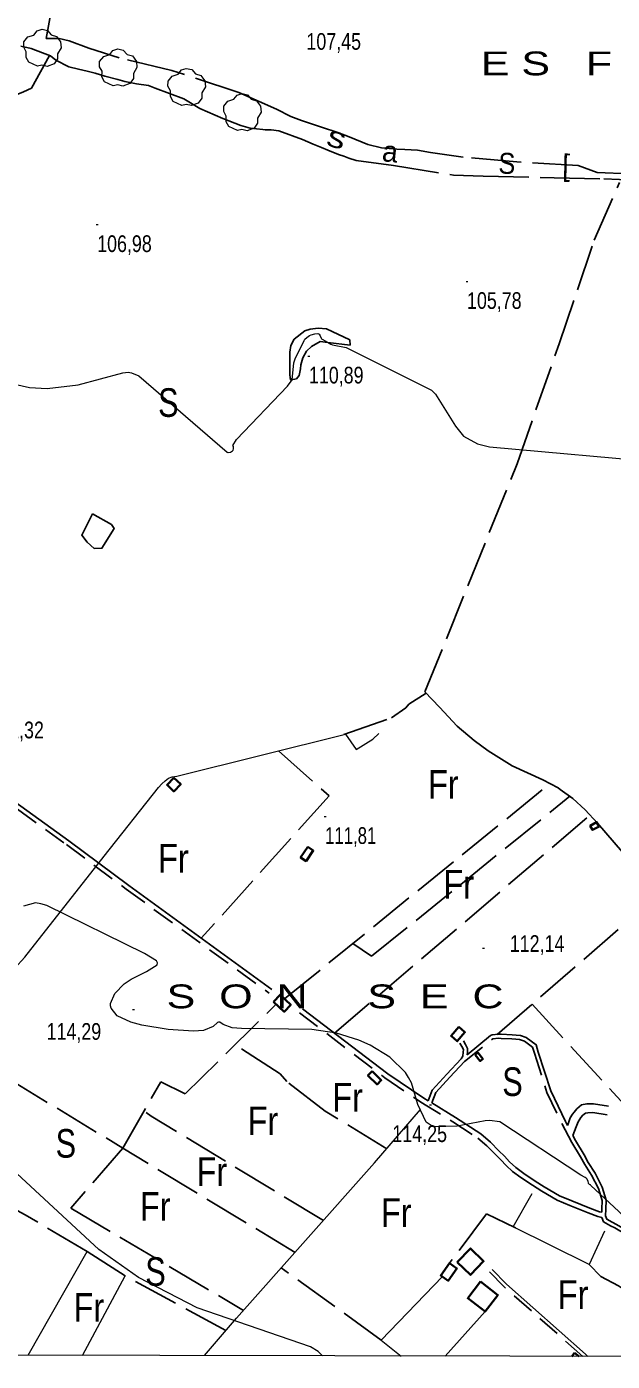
# Model space of a CAD drawing. Extents: x 483840 to 488445, y 4386047 to 4389027.
# Drawn here: x 486053 to 486360, y 4386441 to 4387141 of the extents above; entities that cross this region are included whole.
import ezdxf
from ezdxf.enums import TextEntityAlignment as Align

# ---------------------------------------------------------------- set-up
doc = ezdxf.new("R2010")
doc.units = 0
doc.header["$LTSCALE"] = 4
doc.linetypes.add('LONG_DASHED', pattern=[7.5, 6, -1.5])
doc.linetypes.add('MEDIUM_DASHED', pattern=[4.5, 3, -1.5])
for name, color, linetype, lineweight in [('1', 7, 'Continuous', 13), ('21', 7, 'Continuous', 25), ('25', 7, 'LONG_DASHED', 25), ('29', 7, 'Continuous', 13), ('38', 7, 'Continuous', 25), ('47', 7, 'Continuous', 35), ('51', 7, 'Continuous', 13), ('7', 7, 'Continuous', 13), ('9', 7, 'Continuous', 13)]:
    doc.layers.add(name, color=color, linetype=linetype, lineweight=lineweight)
doc.layers.add('31', color=7, linetype='Continuous')
doc.layers.add('5', color=7, linetype='Continuous')

msp = doc.modelspace()

# ---------------------------------------------------------------- linework, layer by layer
at = {"layer": '1'}
msp.add_lwpolyline([(484110.5, 4388760.3), (487685.8, 4388753.5), (487681.9, 4386441.2), (484105.5, 4386448.1)], close=True, dxfattribs=at)
at = {"layer": '21'}
msp.add_lwpolyline([(486087.72, 4386885.38), (486097.7, 4386879.83), (486099.1, 4386877.79), (486092.72, 4386867.45), (486088.67, 4386867.36), (486084.96, 4386870.56), (486082.16, 4386874.28)], close=True, dxfattribs=at)
at = {"layer": '25'}
for p, q in [((486188.41, 4386631.19), (486327.65, 4386744.05)), ((486214.62, 4386613.22), (486348.6, 4386727.54)), ((486299.96, 4386612.57), (486377.04, 4386679.39)), ((486318.2, 4386628.39), (486396.7, 4386542.91)), ((486017.91, 4386604.96), (486103.6, 4386552.96)), ((486239.18, 4386452.36), (486186.69, 4386490.16))]:
    msp.add_line(p, q, dxfattribs=at)
for points in [[(486369.34, 4387063.76), (486352.31, 4387064.3), (486342.46, 4387068.04), (486310.3, 4387069.93), (486282.12, 4387072.36), (486265.05, 4387074.86), (486258.09, 4387076.16), (486251.57, 4387076.47), (486247.36, 4387076.61), (486239.27, 4387077.4), (486232.09, 4387079), (486222.25, 4387083.12), (486216.43, 4387085.38), (486207.84, 4387088.21), (486197.31, 4387091.66), (486191.71, 4387093.69), (486184.18, 4387097.55), (486164.5, 4387106.39), (486129.4, 4387117.84), (486101.8, 4387124.47), (486085.82, 4387129.57), (486075.52, 4387133.32), (486070.28, 4387134.6), (486063.46, 4387134.7), (486071.26, 4387176.75)], [(486050.27, 4387130.61), (486055.65, 4387129.33), (486061.62, 4387127.07), (486065.73, 4387125.51), (486068.62, 4387123.29), (486075.32, 4387119.74), (486080.41, 4387118.54), (486084.9, 4387117.58), (486089.08, 4387116.54), (486094.24, 4387114.97), (486100.97, 4387113.07), (486104.63, 4387112.12), (486110.84, 4387110.83), (486117.13, 4387109.91), (486120.56, 4387108.59), (486135.56, 4387102.97), (486144.04, 4387097.9), (486156.05, 4387092.77), (486165.53, 4387089.04), (486170.46, 4387087.62), (486176.98, 4387086.85), (486178.33, 4387086.83), (486178.85, 4387086.82), (486181.4, 4387086.78), (486185.45, 4387086.28), (486197.84, 4387081.67), (486203.43, 4387079.19), (486207.76, 4387077.55), (486211.19, 4387076.08), (486216.78, 4387073.75), (486219.47, 4387072.88), (486222.24, 4387071.94), (486226.05, 4387070.76), (486245.52, 4387068.01), (486276.96, 4387062.98), (486292.56, 4387062.46), (486329.84, 4387061.62), (486355.8, 4387061.1), (486372.22, 4387060.34)], [(486065.23, 4387125.71), (486055.73, 4387108.54), (486051.65, 4387106.65), (486044.18, 4387103.68), (486036.9, 4387103.49), (486029.19, 4387104.8), (486021.89, 4387110.94)], [(486385.23, 4386685.5), (486352.46, 4386723.33), (486346.1, 4386730.25), (486339.66, 4386736.2), (486332.98, 4386740.95), (486331.86, 4386741.79), (486323.82, 4386746.1), (486307.79, 4386753.39), (486295.22, 4386761.3), (486287.8, 4386766.66), (486278.97, 4386774.14), (486269.66, 4386784.17), (486262.05, 4386792.16), (486310.36, 4386911.6), (486332.42, 4386974.54), (486350.76, 4387028.83), (486364.02, 4387059.11)], [(486192.06, 4386955.62), (486191.83, 4386955.47), (486191.68, 4386955.47), (486191.32, 4386956.83), (486191.27, 4386958.56), (486191.3, 4386965.46), (486191.22, 4386970.26), (486191.79, 4386973.78), (486193.49, 4386976.98), (486199.1, 4386981.33), (486201.82, 4386982.34), (486206.1, 4386982.73), (486210.45, 4386982.52), (486213.5, 4386980.97), (486222.6, 4386976.72), (486222.93, 4386973.86)], [(486222.93, 4386973.86), (486211.17, 4386975.23), (486207.05, 4386975.81), (486202.66, 4386973.17), (486199.93, 4386970.66), (486198, 4386967.31), (486197.05, 4386963.65), (486196.87, 4386961.55), (486196.14, 4386958.04), (486194.69, 4386956.26), (486191.98, 4386955.62)], [(486219.46, 4386769.72), (486244.6, 4386778.6), (486252.02, 4386783.75), (486253.55, 4386785.6), (486262.76, 4386791.42)], [(486185.2, 4386761.16), (486211.82, 4386737.65), (486144.82, 4386663)], [(486224.24, 4386660.23), (486234.1, 4386653.52), (486338.01, 4386737.38)], [(486103.6, 4386552.96), (486123.53, 4386587.65), (486136.35, 4386581.38), (486184.04, 4386628.36)], [(486242.03, 4386552.66), (486209.83, 4386572.38), (486189.57, 4386587.9), (486186.1, 4386591.93), (486162.52, 4386607.16)], [(486208.81, 4386515.05), (486118.55, 4386569.71), (486115.95, 4386571.56)], [(486157.72, 4386457.32), (486104.96, 4386485.94), (486084.89, 4386498.83), (486052.45, 4386518.06), (486036.66, 4386526.46), (486037.1, 4386541.24), (485985.24, 4386567.11)], [(486193.95, 4386498.32), (486103.6, 4386552.96), (486076.36, 4386521.54), (486166.86, 4386467.85)], [(486309.46, 4386511.13), (486294.37, 4386518.49), (486274.27, 4386491.71)], [(486385.85, 4386461.71), (486368.82, 4386477.21), (486363.54, 4386480.73), (486354.31, 4386485.67), (486348.24, 4386491.98)]]:
    msp.add_lwpolyline(points, dxfattribs=at)
at = {"layer": '29'}
for points in [[(486058.9, 4387120.06), (486054.36, 4387122.18), (486052.95, 4387124.72), (486053.05, 4387127.7), (486051.68, 4387130.11), (486051.72, 4387132.86), (486053.88, 4387135.46), (486057.07, 4387136.46), (486058.72, 4387138.65), (486061.29, 4387139.48), (486064.15, 4387138.83), (486066.1, 4387136.56), (486068.91, 4387135.74), (486071.04, 4387132.89), (486071.28, 4387129.76), (486069.4, 4387126.61), (486069.4, 4387123.93), (486067.58, 4387121.32), (486063.96, 4387119.98), (486061.19, 4387120.61)], [(486098.67, 4387109.81), (486094.13, 4387111.93), (486092.72, 4387114.47), (486092.82, 4387117.45), (486091.45, 4387119.86), (486091.49, 4387122.61), (486093.65, 4387125.21), (486096.84, 4387126.21), (486098.49, 4387128.4), (486101.06, 4387129.23), (486103.92, 4387128.58), (486105.87, 4387126.31), (486108.68, 4387125.49), (486110.81, 4387122.64), (486111.05, 4387119.51), (486109.17, 4387116.36), (486109.17, 4387113.68), (486107.35, 4387111.07), (486103.73, 4387109.73), (486100.96, 4387110.36)], [(486134.54, 4387099.54), (486130, 4387101.66), (486128.59, 4387104.2), (486128.69, 4387107.18), (486127.32, 4387109.59), (486127.36, 4387112.34), (486129.52, 4387114.94), (486132.71, 4387115.94), (486134.36, 4387118.13), (486136.93, 4387118.96), (486139.79, 4387118.31), (486141.74, 4387116.04), (486144.55, 4387115.22), (486146.68, 4387112.37), (486146.92, 4387109.24), (486145.04, 4387106.09), (486145.04, 4387103.41), (486143.22, 4387100.8), (486139.6, 4387099.46), (486136.83, 4387100.09)], [(486163.77, 4387086.36), (486159.23, 4387088.48), (486157.82, 4387091.02), (486157.92, 4387094), (486156.55, 4387096.41), (486156.59, 4387099.16), (486158.75, 4387101.76), (486161.94, 4387102.76), (486163.59, 4387104.95), (486166.16, 4387105.78), (486169.02, 4387105.13), (486170.97, 4387102.86), (486173.78, 4387102.04), (486175.91, 4387099.19), (486176.15, 4387096.06), (486174.27, 4387092.91), (486174.27, 4387090.23), (486172.45, 4387087.62), (486168.83, 4387086.28), (486166.06, 4387086.91)]]:
    msp.add_lwpolyline(points, close=True, dxfattribs=at)
at = {"layer": '38', "linetype": 'MEDIUM_DASHED'}
for points in [[(485889.18, 4386844.24), (485891.73, 4386843.59), (485903.27, 4386836.02), (485990.05, 4386772.67), (486074.05, 4386712.12), (486105.44, 4386688.71), (486180.46, 4386634.2)], [(486196.26, 4386623.91), (486241.05, 4386589.78), (486259.99, 4386577.01), (486276.73, 4386566.71), (486289.73, 4386558.25), (486294.57, 4386554.23), (486298.96, 4386549.71), (486301.83, 4386546.84), (486304.59, 4386543.84), (486308.03, 4386540.77), (486312.42, 4386537.5), (486318.49, 4386533.48), (486323.28, 4386530.46), (486331.43, 4386525.64), (486338.02, 4386522.88), (486347.58, 4386518.97), (486352.78, 4386517.05), (486354.86, 4386516.6)], [(486282.84, 4386598.38), (486297.61, 4386610.23), (486297.66, 4386610.24), (486300.66, 4386610.52), (486302.03, 4386610.5), (486307.62, 4386610.27), (486309.69, 4386610.1), (486311.68, 4386609.88), (486314.24, 4386609.1), (486318.49, 4386605.9), (486319.49, 4386602.7), (486326.03, 4386582.13), (486333.8, 4386565.94), (486339.13, 4386555.9), (486343.69, 4386548.38), (486345.9, 4386544.42), (486349.39, 4386538.86), (486353.07, 4386531.76), (486354.92, 4386525.41), (486354.86, 4386520.99), (486354.76, 4386519.3)], [(486284.2, 4386601.84), (486284.38, 4386603.05), (486284.41, 4386605.19), (486283.33, 4386607.36), (486282.28, 4386609.13)], [(486265.62, 4386576.62), (486267.73, 4386582.15), (486275.13, 4386590.14), (486282.84, 4386598.38)], [(486339.58, 4386559.55), (486341.38, 4386564.05), (486342.39, 4386566.75), (486343.27, 4386568.22), (486343.82, 4386568.98), (486344.88, 4386570.2), (486346.22, 4386571.3), (486347.39, 4386571.54), (486350.11, 4386571.56), (486357.52, 4386570.37)], [(486354.86, 4386516.6), (486355.64, 4386514.24), (486359.29, 4386512.24), (486361.55, 4386511.1), (486374.12, 4386503.7), (486377.37, 4386501.79), (486380.77, 4386499.72)], [(486344.83, 4386443.78), (486303.54, 4386480.26), (486295.99, 4386488.11)]]:
    msp.add_lwpolyline(points, dxfattribs=at)
at = {"layer": '38'}
for points in [[(485890.29, 4386846.37), (485892.68, 4386845.76), (485904.61, 4386837.94), (485991.43, 4386774.57), (486075.43, 4386714), (486106.83, 4386690.59), (486181.84, 4386636.1)], [(486197.84, 4386625.99), (486242.57, 4386591.91), (486261.41, 4386579.21), (486263.71, 4386577.79)], [(486284.2, 4386601.84), (486296.48, 4386612.07), (486297.22, 4386612.32), (486300.58, 4386612.63), (486302.08, 4386612.61), (486307.75, 4386612.38), (486309.89, 4386612.2), (486312.11, 4386611.95), (486315.21, 4386611.01), (486320.31, 4386607.18), (486321.5, 4386603.33), (486327.99, 4386582.91), (486335.68, 4386566.89), (486336.76, 4386564.87)], [(486263.71, 4386577.79), (486265.83, 4386583.33), (486273.51, 4386591.64), (486281.11, 4386599.75), (486281.89, 4386601.23), (486282.18, 4386603.23), (486282.2, 4386604.69), (486281.39, 4386606.3), (486280.38, 4386608.01)], [(486265.62, 4386576.62), (486278.13, 4386568.92), (486291.29, 4386560.36), (486296.35, 4386556.16), (486300.82, 4386551.55), (486303.72, 4386548.65), (486306.43, 4386545.7), (486309.68, 4386542.8), (486313.93, 4386539.64), (486319.91, 4386535.68), (486324.64, 4386532.69), (486332.6, 4386527.98), (486339.02, 4386525.29), (486348.53, 4386521.41), (486353.52, 4386519.57), (486354.76, 4386519.3)], [(486336.76, 4386564.87), (486337.09, 4386565.71), (486338.23, 4386568.75), (486339.43, 4386570.75), (486340.21, 4386571.84), (486341.67, 4386573.51), (486344.19, 4386575.59), (486346.91, 4386576.13), (486350.46, 4386576.16), (486358.25, 4386574.91)], [(486339.58, 4386559.55), (486340.97, 4386556.94), (486345.51, 4386549.44), (486347.72, 4386545.49), (486351.23, 4386539.91), (486355.03, 4386532.55), (486357.04, 4386525.69), (486356.97, 4386520.92), (486356.77, 4386517.53), (486357.38, 4386515.7), (486360.27, 4386514.11), (486362.56, 4386512.96), (486375.19, 4386505.51), (486378.45, 4386503.6), (486381.86, 4386501.52)], [(486347.53, 4386443.77), (486346.2, 4386444.99), (486304.8, 4386481.57), (486297.3, 4386489.37)]]:
    msp.add_lwpolyline(points, dxfattribs=at)
at = {"layer": '47'}
for p, q in [((486340.53, 4386445.65), (486339.06, 4386443.79)), ((486342.88, 4386443.78), (486340.53, 4386445.65))]:
    msp.add_line(p, q, dxfattribs=at)
for points in [[(486130.47, 4386747.15), (486126.82, 4386743.39), (486130.36, 4386739.95), (486134.01, 4386743.71)], [(486353.33, 4386721.6), (486349.94, 4386719.72), (486348.69, 4386721.96), (486352.08, 4386723.84)], [(486200.63, 4386710.95), (486196.87, 4386705.36), (486199.7, 4386703.46), (486203.46, 4386709.05)], [(486182.66, 4386629.64), (486188.28, 4386624.4), (486191.72, 4386628.09), (486186.1, 4386633.33)], [(486279.79, 4386616.47), (486275.75, 4386611.79), (486279.01, 4386608.98), (486283.05, 4386613.66)], [(486288.36, 4386601.87), (486291.08, 4386598.57), (486292.46, 4386599.71), (486289.74, 4386603.01)], [(486234.36, 4386593.26), (486239.14, 4386588.5), (486236.97, 4386586.32), (486232.19, 4386591.08)], [(486279, 4386493.2), (486285.91, 4386486.53), (486292.82, 4386493.68), (486285.91, 4386500.35)], [(486274.94, 4386492.66), (486270.38, 4386486.19), (486274.29, 4386483.44), (486278.85, 4386489.91)], [(486291.24, 4386482.97), (486300.3, 4386475.94), (486293.56, 4386467.25), (486284.5, 4386474.28)]]:
    msp.add_lwpolyline(points, close=True, dxfattribs=at)
at = {"layer": '51'}
for p, q in [((486054.06, 4386444.34), (486084.89, 4386498.83)), ((486082.46, 4386444.29), (486104.96, 4386485.94)), ((486272.65, 4386443.92), (486293.67, 4386467.38))]:
    msp.add_line(p, q, dxfattribs=at)
for points in [[(485993.34, 4386582.53), (486018.1, 4386613.39), (486034.89, 4386633.56), (486041.46, 4386641.2), (486052.28, 4386653.12), (486093.94, 4386706.03), (486122.29, 4386742.01), (486124.12, 4386743.94), (486125.94, 4386745.56), (486127.69, 4386746.96), (486129.5, 4386747.61), (486132.05, 4386747.88), (486220.39, 4386769.95), (486225.97, 4386761.84), (486234.76, 4386767.42), (486237.8, 4386770.37)], [(486146.44, 4386444.16), (486163.33, 4386463.87), (486235.63, 4386545.22), (486259.66, 4386573.16)], [(486356.22, 4386509.5), (486348.24, 4386491.98), (486308.31, 4386511.69), (486318.31, 4386529.18)], [(486271.18, 4386485.64), (486239.17, 4386452.35), (486249.54, 4386443.96)]]:
    msp.add_lwpolyline(points, dxfattribs=at)
at = {"layer": '7'}
for p, q in [((486089.7, 4387037.07), (486090.7, 4387037.07)), ((486283.61, 4387007.27), (486284.61, 4387007.27)), ((486200.74, 4386968.17), (486201.74, 4386968.17)), ((486209.21, 4386726.8), (486210.21, 4386726.8)), ((486292.27, 4386657.86), (486293.27, 4386657.86)), ((486108.72, 4386625.59), (486109.72, 4386625.59)), ((486264.53, 4386575.64), (486265.53, 4386575.64))]:
    msp.add_line(p, q, dxfattribs=at)
at = {"layer": '9'}
for points in [[(486037.6, 4386955.56), (486054.78, 4386951.66), (486064.03, 4386951.13), (486080.24, 4386953.13), (486103.64, 4386959.3), (486106.41, 4386959.65), (486108.24, 4386959.33), (486112.09, 4386957.82), (486158.36, 4386917.71), (486158.64, 4386917.61), (486158.94, 4386917.56), (486160.09, 4386917.84), (486161.08, 4386918.48), (486161.28, 4386918.67), (486161.44, 4386918.86), (486161.76, 4386919.57), (486161.74, 4386920.29), (486161.64, 4386920.68), (486161.28, 4386921.36), (486163.33, 4386924.36), (486189.92, 4386952.31), (486192.37, 4386955.68), (486193.4, 4386964.55), (486194.08, 4386966.77), (486198.67, 4386976.38), (486199.11, 4386976.94), (486200.17, 4386977.96), (486201.56, 4386978.87), (486202.46, 4386979.28), (486204.3, 4386979.82), (486205.94, 4386979.92), (486206.27, 4386979.82), (486206.55, 4386979.68), (486207.12, 4386978.74), (486207.66, 4386977.56), (486207.91, 4386977.27), (486208.22, 4386976.98), (486209.72, 4386976.08), (486211.9, 4386974.97), (486212.64, 4386974.44), (486213.64, 4386973.99), (486220.67, 4386972.67), (486265.5, 4386950.34), (486267.64, 4386948.15), (486278.01, 4386931.47), (486282.36, 4386926.21), (486289.6, 4386922.09), (486295.88, 4386920.56), (486389.48, 4386912.15)], [(486378.51, 4386505.96), (486349.03, 4386533.31), (486348.83, 4386533.64), (486348.76, 4386533.71), (486348.67, 4386533.77), (486348.3, 4386533.88), (486347.94, 4386534.17), (486347.86, 4386534.34), (486347.79, 4386534.55), (486347.61, 4386535.6), (486346.95, 4386536.88), (486346.58, 4386537.22), (486346.12, 4386537.56), (486343.79, 4386538.76), (486301.3, 4386566.67), (486295.94, 4386567.39), (486293.69, 4386567.23), (486279, 4386564.46), (486267.15, 4386564.1), (486264.73, 4386565.1), (486262.69, 4386566.57), (486258.4, 4386575.86), (486255, 4386587.21), (486253.52, 4386589.99), (486251.8, 4386592.6), (486243.61, 4386600.72), (486233.41, 4386606.93), (486227.34, 4386609.62), (486215.65, 4386613.13), (486202.68, 4386615.12), (486165.89, 4386615.6), (486160.9, 4386616.06), (486156.32, 4386617.79), (486154.44, 4386619.03), (486153.87, 4386619), (486153.28, 4386618.8), (486150.98, 4386616.73), (486145.89, 4386614.6), (486140.79, 4386614.27), (486127.46, 4386615.22), (486113.63, 4386617.48), (486107.84, 4386619.02), (486100.74, 4386622.29), (486097.53, 4386626.27), (486097.25, 4386627.5), (486097.24, 4386628.79), (486099.39, 4386633.95), (486104.32, 4386639.08), (486107.95, 4386641.59), (486116.13, 4386645.49), (486121.59, 4386649.09), (486121.76, 4386650.12), (486121.36, 4386651.17), (486115.07, 4386655.06), (486063.9, 4386680.07), (486060.7, 4386681.03), (486057.94, 4386681.56), (486051.67, 4386679.79)], [(486208.43, 4386444.04), (486206.13, 4386446.27), (486202.06, 4386448.86), (486142.63, 4386469.25), (486111.9, 4386485.12), (486091.05, 4386499.81), (486028.86, 4386557.34)]]:
    msp.add_lwpolyline(points, dxfattribs=at)

# ---------------------------------------------------------------- texts
at = {"layer": '31'}
for s, width, p in [('S', 0.8, (486127.52, 4386936.29)), ('Fr', 0.85, (486271.71, 4386736.17)), ('Fr', 0.85, (486130.16, 4386697.39)), ('Fr', 0.85, (486279.76, 4386683.76)), ('S', 0.8, (486307.97, 4386580.29)), ('Fr', 0.85, (486221.53, 4386572.13)), ('Fr', 0.85, (486177.14, 4386559.75)), ('S', 0.8, (486073.79, 4386547.94)), ('Fr', 0.85, (486150.35, 4386533.16)), ('Fr', 0.85, (486120.66, 4386514.91)), ('Fr', 0.85, (486247.05, 4386511.66)), ('S', 0.8, (486120.8, 4386480.75)), ('Fr', 0.85, (486339.73, 4386468.66)), ('Fr', 0.85, (486085.88, 4386461.94))]:
    msp.add_text(s, height=15, dxfattribs=dict(at, width=width)).set_placement(p, align=Align.CENTER)
at = {"layer": '5', "width": 1.35}
for s, p in [('E S   F I G U E R A L', (486291.3, 4387115.32)), ('S  O  N     S  E  C', (486126.61, 4386626.26))]:
    msp.add_text(s, height=12.49, dxfattribs=at).set_placement(p)
at = {"layer": '5'}
for s, rotation, width, p in [('s', 343.006, 1.3, (486214.27, 4387077.49)), ('S', 358.16, 0.9, (486304.85, 4387063.69))]:
    msp.add_text(s, height=10.99, rotation=rotation, dxfattribs=dict(at, width=width)).set_placement(p, align=Align.CENTER)
for s, rotation, p in [('a', 353.975, (486243.27, 4387069.97)), ('[', 358.724, (486335.99, 4387062.79))]:
    msp.add_text(s, height=10.99, rotation=rotation, dxfattribs=at).set_placement(p, align=Align.CENTER)
at = {"layer": '7'}
for s, width, p in [('107,45', 0.8, (486199.92, 4387128.73)), ('106,98', 0.8, (486090.2, 4387022.7)), ('105,78', 0.8, (486284.11, 4386992.9)), ('110,89', 0.8, (486201.24, 4386953.8)), ('112,32', 0.8, (486033.65, 4386767.78)), ('111,81', 0.75, (486209.71, 4386712.43)), ('112,14', 0.8, (486306.54, 4386655.83)), ('114,29', 0.8, (486063.69, 4386609.73)), ('114,25', 0.8, (486244.99, 4386556.15))]:
    msp.add_text(s, height=8.75, dxfattribs=dict(at, width=width)).set_placement(p)

doc.saveas('drawing.dxf')
